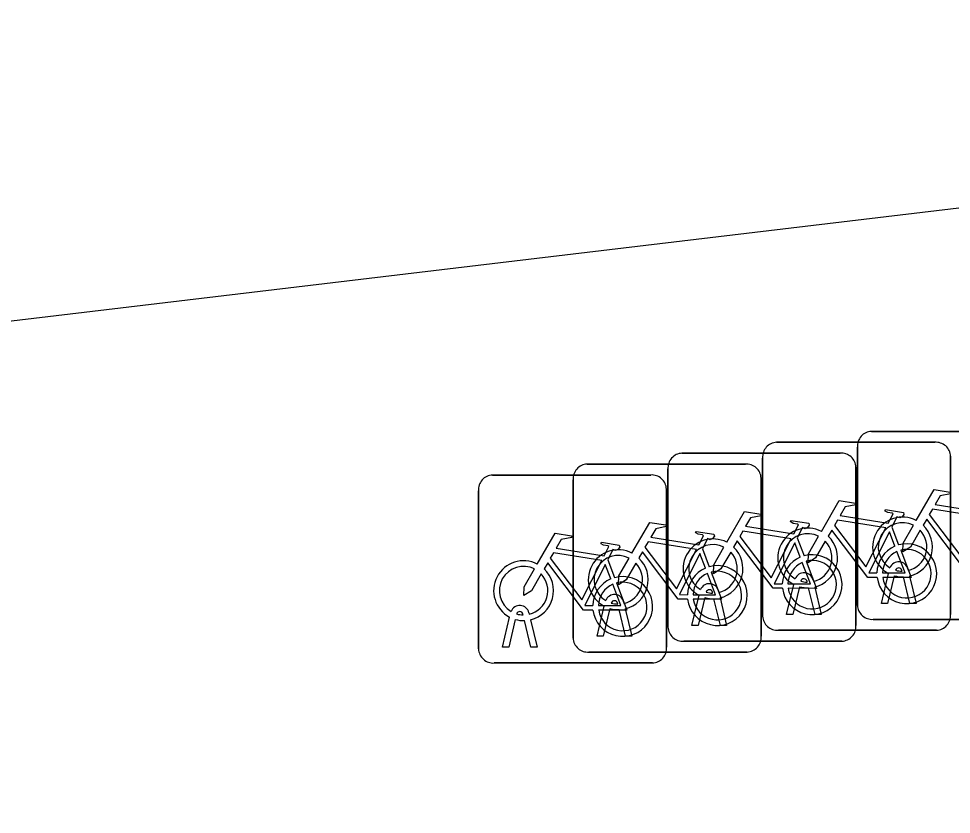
# Model space of a CAD drawing. Extents: x 162186 to 163152, y 385513 to 386513.
# Drawn here: x 162753.856 to 162758.812, y 386428.267 to 386432.496 of the extents above; entities that cross this region are included whole.
import ezdxf

# ---------------------------------------------------------------- set-up
doc = ezdxf.new("R2010")
doc.units = 0
doc.layers.add('IMGEO_Fietsenrek', color=7, linetype='Continuous')
doc.layers.add('IMGEO_Voetpad_open', color=7, linetype='Continuous')

msp = doc.modelspace()

# ---------------------------------------------------------------- linework, layer by layer
at = {"layer": 'IMGEO_Fietsenrek'}
for p, q in [((162758.3879, 386430.3025), (162759.2288, 386430.3025)), ((162759.2288, 386430.3025), (162758.3879, 386430.3025)), ((162757.8839, 386430.2445), (162758.7248, 386430.2445)), ((162758.7248, 386430.2445), (162757.8839, 386430.2445)), ((162757.3809, 386430.1865), (162758.2218, 386430.1865)), ((162758.2218, 386430.1865), (162757.3809, 386430.1865)), ((162758.3135, 386429.3779), (162758.3135, 386430.2188)), ((162758.3135, 386430.2188), (162758.3135, 386429.3779)), ((162756.8769, 386430.1285), (162757.7178, 386430.1285)), ((162757.7178, 386430.1285), (162756.8769, 386430.1285)), ((162757.8095, 386429.3199), (162757.8095, 386430.1608)), ((162757.8095, 386430.1608), (162757.8095, 386429.3199)), ((162758.8085, 386430.1701), (162758.8085, 386429.3292)), ((162758.8085, 386429.3292), (162758.8085, 386430.1701)), ((162757.3065, 386429.2619), (162757.3065, 386430.1028)), ((162757.3065, 386430.1028), (162757.3065, 386429.2619)), ((162758.3055, 386430.1121), (162758.3055, 386429.2712)), ((162758.3055, 386429.2712), (162758.3055, 386430.1121)), ((162756.3739, 386430.0705), (162757.2148, 386430.0705)), ((162757.2148, 386430.0705), (162756.3739, 386430.0705)), ((162756.8025, 386429.2039), (162756.8025, 386430.0448)), ((162756.8025, 386430.0448), (162756.8025, 386429.2039)), ((162757.8015, 386430.0541), (162757.8015, 386429.2132)), ((162757.8015, 386429.2132), (162757.8015, 386430.0541)), ((162756.2995, 386429.1459), (162756.2995, 386429.9868)), ((162756.2995, 386429.9868), (162756.2995, 386429.1459)), ((162757.2985, 386429.9961), (162757.2985, 386429.1552)), ((162757.2985, 386429.1552), (162757.2985, 386429.9961)), ((162758.4962, 386429.7942), (162758.5325, 386429.699)), ((162757.9932, 386429.7362), (162758.0295, 386429.641)), ((162757.4892, 386429.6782), (162757.5255, 386429.583)), ((162756.9862, 386429.6202), (162757.0225, 386429.525)), ((162758.4405, 386429.3873), (162758.4788, 386429.5473)), ((162758.5092, 386429.5351), (162758.4739, 386429.3873)), ((162758.5509, 386429.5589), (162758.5499, 386429.5632)), ((162758.5816, 386429.5704), (162758.5834, 386429.5625)), ((162758.5904, 386429.5333), (162758.6254, 386429.3873)), ((162757.9365, 386429.3293), (162757.9748, 386429.4893)), ((162758.0469, 386429.5009), (162758.0459, 386429.5052)), ((162758.0776, 386429.5124), (162758.0794, 386429.5045)), ((162758.592, 386429.3873), (162758.5581, 386429.529)), ((162757.5439, 386429.4429), (162757.5429, 386429.4472)), ((162757.5746, 386429.4544), (162757.5764, 386429.4465)), ((162758.0052, 386429.4771), (162757.9699, 386429.3293)), ((162758.088, 386429.3293), (162758.0541, 386429.471)), ((162758.0864, 386429.4753), (162758.1214, 386429.3293)), ((162757.0399, 386429.3849), (162757.0389, 386429.3892)), ((162757.0706, 386429.3964), (162757.0724, 386429.3885)), ((162757.4335, 386429.2713), (162757.4718, 386429.4313)), ((162757.5022, 386429.4191), (162757.4669, 386429.2713)), ((162757.585, 386429.2713), (162757.5511, 386429.413)), ((162757.5834, 386429.4173), (162757.6184, 386429.2713)), ((162758.4739, 386429.3873), (162758.4405, 386429.3873)), ((162758.6254, 386429.3873), (162758.592, 386429.3873)), ((162756.5676, 386429.3384), (162756.5694, 386429.3305)), ((162756.9295, 386429.2133), (162756.9678, 386429.3733)), ((162756.9982, 386429.3611), (162756.9629, 386429.2133)), ((162757.081, 386429.2133), (162757.0471, 386429.355)), ((162757.0794, 386429.3593), (162757.1144, 386429.2133)), ((162756.4265, 386429.1553), (162756.4648, 386429.3153)), ((162756.4952, 386429.3031), (162756.4599, 386429.1553)), ((162756.5369, 386429.3269), (162756.5359, 386429.3312)), ((162756.578, 386429.1553), (162756.5441, 386429.297)), ((162756.5764, 386429.3013), (162756.6114, 386429.1553)), ((162757.9699, 386429.3293), (162757.9365, 386429.3293)), ((162758.1214, 386429.3293), (162758.088, 386429.3293)), ((162759.2381, 386429.3035), (162758.3972, 386429.3035)), ((162758.3972, 386429.3035), (162759.2381, 386429.3035)), ((162757.4669, 386429.2713), (162757.4335, 386429.2713)), ((162757.6184, 386429.2713), (162757.585, 386429.2713)), ((162758.7341, 386429.2455), (162757.8932, 386429.2455)), ((162757.8932, 386429.2455), (162758.7341, 386429.2455)), ((162756.9629, 386429.2133), (162756.9295, 386429.2133)), ((162757.1144, 386429.2133), (162757.081, 386429.2133)), ((162758.2311, 386429.1875), (162757.3902, 386429.1875)), ((162757.3902, 386429.1875), (162758.2311, 386429.1875)), ((162756.4599, 386429.1553), (162756.4265, 386429.1553)), ((162756.6114, 386429.1553), (162756.578, 386429.1553)), ((162757.7271, 386429.1295), (162756.8862, 386429.1295)), ((162756.8862, 386429.1295), (162757.7271, 386429.1295)), ((162757.2241, 386429.0715), (162756.3832, 386429.0715)), ((162756.3832, 386429.0715), (162757.2241, 386429.0715))]:
    msp.add_line(p, q, dxfattribs=at)
for points in [[(162758.6261, 386429.8292), (162758.7208, 386429.9927), (162758.807, 386429.9789), (162758.8087, 386429.9702), (162758.7526, 386429.9593), (162758.7264, 386429.914), (162758.9816, 386429.8732)], [(162758.1221, 386429.7712), (162758.2168, 386429.9347), (162758.303, 386429.9209), (162758.3047, 386429.9122), (162758.2486, 386429.9013), (162758.2224, 386429.856), (162758.4776, 386429.8152)], [(162758.4776, 386429.8152), (162758.5026, 386429.864), (162758.4975, 386429.868), (162758.4743, 386429.8717), (162758.4616, 386429.8792), (162758.4606, 386429.8823), (162758.4628, 386429.8869), (162758.5576, 386429.8718), (162758.5599, 386429.8615), (162758.5505, 386429.8491), (162758.5381, 386429.8427), (162758.5236, 386429.8489), (162758.4962, 386429.7942)], [(162758.9687, 386429.848), (162758.7119, 386429.889), (162758.6952, 386429.8602), (162758.8622, 386429.6399), (162758.9687, 386429.848)], [(162757.6191, 386429.7132), (162757.7138, 386429.8767), (162757.8, 386429.8629), (162757.8017, 386429.8542), (162757.7456, 386429.8433), (162757.7194, 386429.798), (162757.9746, 386429.7572)], [(162757.9746, 386429.7572), (162757.9996, 386429.806), (162757.9945, 386429.81), (162757.9713, 386429.8137), (162757.9586, 386429.8212), (162757.9576, 386429.8243), (162757.9598, 386429.8289), (162758.0546, 386429.8138), (162758.0569, 386429.8035), (162758.0475, 386429.7911), (162758.0351, 386429.7847), (162758.0206, 386429.7909), (162757.9932, 386429.7362)], [(162758.4647, 386429.79), (162758.2079, 386429.831), (162758.1912, 386429.8022), (162758.3582, 386429.5819), (162758.4647, 386429.79)], [(162758.9218, 386429.5845), (162758.8721, 386429.5846), (162758.6814, 386429.8363), (162758.6624, 386429.8035)], [(162757.1151, 386429.6552), (162757.2098, 386429.8187), (162757.296, 386429.8049), (162757.2977, 386429.7962), (162757.2416, 386429.7853), (162757.2154, 386429.74), (162757.4706, 386429.6992)], [(162758.6468, 386429.7767), (162758.5952, 386429.6875), (162758.5553, 386429.6615), (162758.5565, 386429.709), (162758.611, 386429.8032)], [(162756.6121, 386429.5972), (162756.7068, 386429.7607), (162756.793, 386429.7469), (162756.7947, 386429.7382), (162756.7386, 386429.7273), (162756.7124, 386429.682), (162756.9676, 386429.6412)], [(162757.4706, 386429.6992), (162757.4956, 386429.748), (162757.4905, 386429.752), (162757.4673, 386429.7557), (162757.4546, 386429.7632), (162757.4536, 386429.7663), (162757.4558, 386429.7709), (162757.5506, 386429.7558), (162757.5529, 386429.7455), (162757.5435, 386429.7331), (162757.5311, 386429.7267), (162757.5166, 386429.7329), (162757.4892, 386429.6782)], [(162757.9617, 386429.732), (162757.7049, 386429.773), (162757.6882, 386429.7442), (162757.8552, 386429.5239), (162757.9617, 386429.732)], [(162758.1428, 386429.7187), (162758.0912, 386429.6295), (162758.0513, 386429.6035), (162758.0525, 386429.651), (162758.107, 386429.7452)], [(162758.4178, 386429.5265), (162758.3681, 386429.5266), (162758.1774, 386429.7783), (162758.1584, 386429.7455)], [(162758.5127, 386429.692), (162758.4834, 386429.7688), (162758.374, 386429.5507), (162758.4167, 386429.5506)], [(162756.9676, 386429.6412), (162756.9926, 386429.69), (162756.9875, 386429.694), (162756.9643, 386429.6977), (162756.9516, 386429.7052), (162756.9506, 386429.7083), (162756.9528, 386429.7129), (162757.0476, 386429.6978), (162757.0499, 386429.6875), (162757.0405, 386429.6751), (162757.0281, 386429.6687), (162757.0136, 386429.6749), (162756.9862, 386429.6202)], [(162757.4577, 386429.674), (162757.2009, 386429.715), (162757.1842, 386429.6862), (162757.3512, 386429.4659), (162757.4577, 386429.674)], [(162757.6398, 386429.6607), (162757.5882, 386429.5715), (162757.5483, 386429.5455), (162757.5495, 386429.593), (162757.604, 386429.6872)], [(162757.9148, 386429.4685), (162757.8651, 386429.4686), (162757.6744, 386429.7203), (162757.6554, 386429.6875)], [(162758.0097, 386429.634), (162757.9804, 386429.7108), (162757.871, 386429.4927), (162757.9137, 386429.4926)], [(162756.9547, 386429.616), (162756.6979, 386429.657), (162756.6812, 386429.6282), (162756.8482, 386429.4079), (162756.9547, 386429.616)], [(162757.4108, 386429.4105), (162757.3611, 386429.4106), (162757.1704, 386429.6623), (162757.1514, 386429.6295)], [(162757.5057, 386429.576), (162757.4764, 386429.6528), (162757.367, 386429.4347), (162757.4097, 386429.4346)], [(162758.4467, 386429.5505), (162758.5666, 386429.5503), (162758.5234, 386429.6639)], [(162758.5432, 386429.6708), (162758.5982, 386429.5262), (162758.4481, 386429.5265)], [(162756.9078, 386429.3525), (162756.8581, 386429.3526), (162756.6674, 386429.6043), (162756.6484, 386429.5715)], [(162757.0027, 386429.518), (162756.9734, 386429.5948), (162756.864, 386429.3767), (162756.9067, 386429.3766)], [(162757.1358, 386429.6027), (162757.0842, 386429.5135), (162757.0443, 386429.4875), (162757.0455, 386429.535), (162757.1, 386429.6292)], [(162757.9437, 386429.4925), (162758.0636, 386429.4923), (162758.0204, 386429.6059)], [(162758.0402, 386429.6128), (162758.0952, 386429.4682), (162757.9451, 386429.4685)], [(162756.6328, 386429.5447), (162756.5812, 386429.4555), (162756.5413, 386429.4295), (162756.5425, 386429.477), (162756.597, 386429.5712)], [(162757.4397, 386429.4345), (162757.5596, 386429.4343), (162757.5164, 386429.5479)], [(162757.5362, 386429.5548), (162757.5912, 386429.4102), (162757.4411, 386429.4105)], [(162756.9367, 386429.3765), (162757.0566, 386429.3763), (162757.0134, 386429.4899)], [(162757.0332, 386429.4968), (162757.0882, 386429.3522), (162756.9381, 386429.3525)]]:
    msp.add_lwpolyline(points, dxfattribs=at)
for centre, radius, start, end in [((162758.3912, 386430.2246), 0.0779, 92.4484, 184.2845), ((162758.3912, 386430.2246), 0.0779, 92.4484, 184.2845), ((162757.8872, 386430.1666), 0.0779, 92.4484, 184.2845), ((162757.8872, 386430.1666), 0.0779, 92.4484, 184.2845), ((162758.7306, 386430.1668), 0.0779, 2.4484, 94.2845), ((162758.7306, 386430.1668), 0.0779, 2.4484, 94.2845), ((162757.3842, 386430.1086), 0.0779, 92.4484, 184.2845), ((162757.3842, 386430.1086), 0.0779, 92.4484, 184.2845), ((162758.2276, 386430.1088), 0.0779, 2.4484, 94.2845), ((162758.2276, 386430.1088), 0.0779, 2.4484, 94.2845), ((162756.8802, 386430.0506), 0.0779, 92.4484, 184.2845), ((162756.8802, 386430.0506), 0.0779, 92.4484, 184.2845), ((162757.7236, 386430.0508), 0.0779, 2.4484, 94.2845), ((162757.7236, 386430.0508), 0.0779, 2.4484, 94.2845), ((162756.3772, 386429.9926), 0.0779, 92.4484, 184.2845), ((162756.3772, 386429.9926), 0.0779, 92.4484, 184.2845), ((162757.2206, 386429.9928), 0.0779, 2.4484, 94.2845), ((162757.2206, 386429.9928), 0.0779, 2.4484, 94.2845), ((162758.5531, 386429.6879), 0.159, 62.6766, 242.1369), ((162758.0491, 386429.6299), 0.159, 62.6766, 242.1369), ((162758.5531, 386429.6879), 0.129, 63.3192, 238.903), ((162758.5531, 386429.6879), 0.159, 283.5766, 46.6042), ((162757.5461, 386429.5719), 0.159, 62.6766, 242.1369), ((162758.0491, 386429.6299), 0.129, 63.3192, 238.903), ((162758.0491, 386429.6299), 0.159, 283.5766, 46.6042), ((162758.5531, 386429.6879), 0.129, 283.6043, 43.4302), ((162757.5461, 386429.5719), 0.129, 63.3192, 238.903), ((162757.5461, 386429.5719), 0.159, 283.5766, 46.6042), ((162758.0491, 386429.6299), 0.129, 283.6043, 43.4302), ((162758.5757, 386429.5459), 0.159, 113.3408, 178.3217), ((162758.5757, 386429.5459), 0.159, 187.0065, 105.7708), ((162757.0421, 386429.5139), 0.159, 62.6766, 242.1369), ((162757.0421, 386429.5139), 0.129, 63.3192, 238.903), ((162757.5461, 386429.5719), 0.129, 283.6043, 43.4302), ((162758.0727, 386429.4879), 0.159, 113.3408, 178.3217), ((162758.0727, 386429.4879), 0.159, 187.0065, 105.7708), ((162758.5757, 386429.5459), 0.129, 113.923, 177.9556), ((162758.5757, 386429.5459), 0.129, 188.6715, 104.5883), ((162756.5391, 386429.4559), 0.159, 62.6766, 242.1369), ((162756.5391, 386429.4559), 0.129, 63.3192, 238.903), ((162757.0421, 386429.5139), 0.129, 283.6043, 43.4302), ((162757.0421, 386429.5139), 0.159, 283.5766, 46.6042), ((162757.5687, 386429.4299), 0.159, 187.0065, 105.7708), ((162758.0727, 386429.4879), 0.129, 113.923, 177.9556), ((162758.0727, 386429.4879), 0.129, 188.6715, 104.5883), ((162758.5329, 386429.5593), 0.0499, 12.8025, 158.6934), ((162756.5391, 386429.4559), 0.129, 283.6043, 43.4302), ((162756.5391, 386429.4559), 0.159, 283.5766, 46.6042), ((162757.0657, 386429.3719), 0.159, 187.0065, 105.7708), ((162757.5687, 386429.4299), 0.159, 113.3408, 178.3217), ((162757.5687, 386429.4299), 0.129, 113.923, 177.9556), ((162757.5687, 386429.4299), 0.129, 188.6715, 104.5883), ((162758.0289, 386429.5013), 0.0499, 12.8025, 158.6934), ((162758.5531, 386429.6879), 0.159, 253.9967, 271.7867), ((162758.5329, 386429.5593), 0.0174, 12.8025, 163.4502), ((162758.5531, 386429.6879), 0.129, 253.415, 269.0204), ((162757.0657, 386429.3719), 0.159, 113.3408, 178.3217), ((162757.0657, 386429.3719), 0.129, 113.923, 177.9556), ((162757.0657, 386429.3719), 0.129, 188.6715, 104.5883), ((162757.5259, 386429.4433), 0.0499, 12.8025, 158.6934), ((162758.0289, 386429.5013), 0.0174, 12.8025, 163.4502), ((162758.0491, 386429.6299), 0.129, 253.415, 269.0204), ((162757.0219, 386429.3853), 0.0499, 12.8025, 158.6934), ((162757.5259, 386429.4433), 0.0174, 12.8025, 163.4502), ((162757.5461, 386429.5719), 0.129, 253.415, 269.0204), ((162758.0491, 386429.6299), 0.159, 253.9967, 271.7867), ((162757.0219, 386429.3853), 0.0174, 12.8025, 163.4502), ((162757.0421, 386429.5139), 0.129, 253.415, 269.0204), ((162757.5461, 386429.5719), 0.159, 253.9967, 271.7867), ((162756.5189, 386429.3273), 0.0499, 12.8025, 158.6934), ((162756.5189, 386429.3273), 0.0174, 12.8025, 163.4502), ((162757.0421, 386429.5139), 0.159, 253.9967, 271.7867), ((162758.3914, 386429.3812), 0.0779, 182.4484, 274.2845), ((162758.3914, 386429.3812), 0.0779, 182.4484, 274.2845), ((162756.5391, 386429.4559), 0.159, 253.9967, 271.7867), ((162756.5391, 386429.4559), 0.129, 253.415, 269.0204), ((162757.8874, 386429.3232), 0.0779, 182.4484, 274.2845), ((162757.8874, 386429.3232), 0.0779, 182.4484, 274.2845), ((162758.7308, 386429.3234), 0.0779, 272.4484, 4.2845), ((162758.7308, 386429.3234), 0.0779, 272.4484, 4.2845), ((162757.3844, 386429.2652), 0.0779, 182.4484, 274.2845), ((162757.3844, 386429.2652), 0.0779, 182.4484, 274.2845), ((162758.2278, 386429.2654), 0.0779, 272.4484, 4.2845), ((162758.2278, 386429.2654), 0.0779, 272.4484, 4.2845), ((162756.8804, 386429.2072), 0.0779, 182.4484, 274.2845), ((162756.8804, 386429.2072), 0.0779, 182.4484, 274.2845), ((162757.7238, 386429.2074), 0.0779, 272.4484, 4.2845), ((162757.7238, 386429.2074), 0.0779, 272.4484, 4.2845), ((162756.3774, 386429.1492), 0.0779, 182.4484, 274.2845), ((162756.3774, 386429.1492), 0.0779, 182.4484, 274.2845), ((162757.2208, 386429.1494), 0.0779, 272.4484, 4.2845), ((162757.2208, 386429.1494), 0.0779, 272.4484, 4.2845)]:
    msp.add_arc(centre, radius, start, end, dxfattribs=at)
at = {"layer": 'IMGEO_Voetpad_open'}
msp.add_lwpolyline([(162937.766, 386460.481), (162934.477, 386459.931), (162894.907, 386453.027), (162819.461, 386440.236), (162799.345, 386437.091), (162771.737, 386433.026), (162747.295, 386430.111), (162736.141, 386429.087), (162728.219, 386428.267)], dxfattribs=at)

doc.saveas('drawing.dxf')
